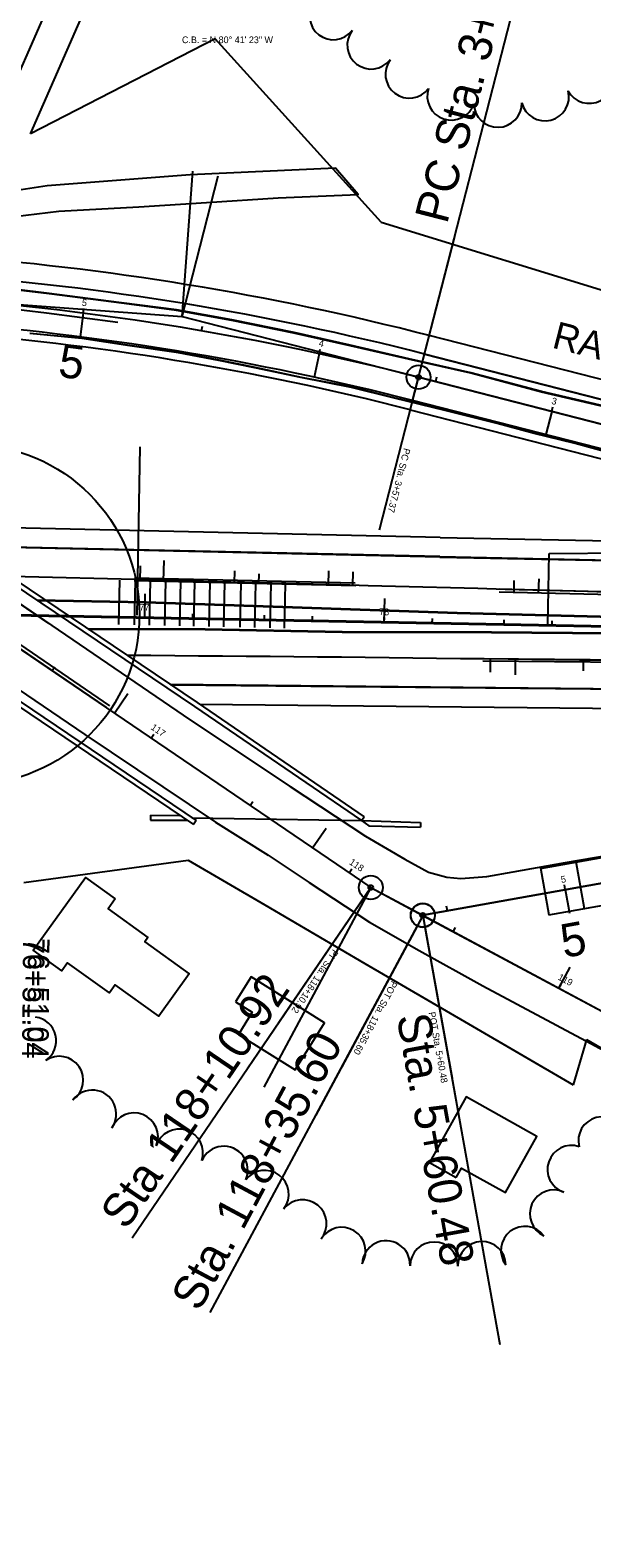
# Model space of a CAD drawing. Extents: x -25029 to 2274964, y -81170 to 687028.
# Drawn here: x -9302 to -9068, y -66405 to -65775 of the extents above; entities that cross this region are included whole.
import ezdxf

# ---------------------------------------------------------------- set-up
doc = ezdxf.new("R2010")
doc.units = 0
for name, color, linetype in [('81911BEA - RW_X_Fee_RW', 7, 'Continuous'), ('AP_X_Lights', 7, 'Continuous'), ('BD_X_Canopy', 7, 'Continuous'), ('BLDG', 7, 'Continuous'), ('BR_X_Rail_Object', 7, 'Continuous'), ('GE_X_CL_100', 7, 'Continuous'), ('GE_X_CL_20', 7, 'Continuous'), ('GK_Visualization', 7, 'Continuous'), ('MT_P_Edge_Line', 7, 'Continuous'), ('MT_P_Lane_Line', 7, 'Continuous'), ('PM_P_Stop_Line', 7, 'Continuous'), ('PV_X_EOP', 7, 'Continuous'), ('SC_Scratch18', 7, 'Continuous'), ('TREES', 7, 'Continuous')]:
    doc.layers.add(name, color=color, linetype=linetype)

msp = doc.modelspace()

# ---------------------------------------------------------------- linework, layer by layer
at = {"layer": '81911BEA - RW_X_Fee_RW'}
for p, q in [((-9273.64, -65716.41), (-9322.91, -65829.13)), ((-9302.15, -65818.45), (-9258.15, -65717.79)), ((-9225.1, -65778.83), (-9302.15, -65818.45)), ((-9155.85, -65855.36), (-9225.1, -65778.83)), ((-9155.85, -65855.36), (-8993.35, -65905.28)), ((-9304.99, -66131.09), (-9236.44, -66121.81)), ((-9070.11, -66196.63), (-9075.76, -66215.63))]:
    msp.add_line(p, q, dxfattribs=at)
for points in [[(-9236.44, -66121.81), (-9204.44, -66140.5), (-9162.64, -66164.9), (-9119.45, -66190.12), (-9075.76, -66215.63)], [(-9070.11, -66196.63), (-9021.39, -66225.08), (-8960.06, -66260.89), (-8897.54, -66297.39), (-8809.77, -66347.18)]]:
    msp.add_lwpolyline(points, dxfattribs=at)
at = {"layer": 'AP_X_Lights'}
for p, q in [((-8932.51, -65963.09), (-9137.76, -65910.42)), ((-8937.48, -65982.47), (-9142.73, -65929.8))]:
    msp.add_line(p, q, dxfattribs=at)
for radius in [1155.94, 1135.94]:
    msp.add_arc((-9425.07, -67030.09), radius, 75.60806, 85.77111, dxfattribs=at)
at = {"layer": 'BD_X_Canopy'}
for p, q in [((-9238.94, -65894.78), (-9234.45, -65834.02)), ((-9238.94, -65894.78), (-9223.87, -65836.03)), ((-9142.73, -65929.8), (-9125.17, -65861.36)), ((-9340.57, -65887.27), (-9238.94, -65894.78)), ((-9238.94, -65894.78), (-9140.24, -65920.11)), ((-9137.76, -65910.42), (-8932.51, -65963.09)), ((-9140.24, -65920.11), (-8934.99, -65972.78)), ((-9140.24, -65920.11), (-9140.24, -65920.11)), ((-9142.73, -65929.8), (-8937.48, -65982.47)), ((-9142.73, -65929.8), (-9142.73, -65929.8)), ((-9257.71, -66019.54), (-9256.39, -65949.21)), ((-9086.24, -66023.76), (-9085.68, -65993.76)), ((-9085.68, -65993.76), (-8939.59, -65992.22)), ((-9085.68, -65993.76), (-9085.68, -65993.76)), ((-9327.75, -66019.23), (-7594, -66051.77)), ((-9234.5, -66020.98), (-9234.46, -66018.98)), ((-9184.5, -66021.91), (-9184.47, -66019.91)), ((-9134.51, -66022.85), (-9134.48, -66020.85)), ((-9084.52, -66023.79), (-9084.48, -66021.79)), ((-9138.52, -66144.8), (-8743.95, -66073.82)), ((-9160.19, -66133.19), (-9211.82, -66209.11)), ((-9160.19, -66133.19), (-9204.89, -66216.58)), ((-9160.19, -66133.19), (-8846.5, -66301.34)), ((-9138.44, -66144.84), (-9183.14, -66228.24)), ((-9138.52, -66144.8), (-9122.29, -66235))]:
    msp.add_line(p, q, dxfattribs=at)
msp.add_lwpolyline([(-9137.76, -65910.42), (-9137.76, -65910.42)], dxfattribs=at)
msp.add_circle((-9327.75, -66019.23), 71.03, dxfattribs=at)
for radius in [1155.94, 1135.94]:
    msp.add_arc((-9425.07, -67030.09), radius, 75.60806, 85.77111, dxfattribs=at)
at = {"layer": 'BLDG'}
for points in [[(-9266.85, -66137.99), (-9269.82, -66142.11), (-9253.22, -66154.06), (-9254.53, -66155.88), (-9235.96, -66169.26), (-9248.7, -66186.94), (-9266.89, -66173.83), (-9269.31, -66177.19), (-9286.73, -66164.65), (-9289.11, -66167.95), (-9301.05, -66159.35), (-9279.23, -66129.07)], [(-9216.61, -66180.93), (-9209.66, -66185.29), (-9215.46, -66194.55), (-9191.8, -66209.37), (-9179.49, -66189.7), (-9210.1, -66170.53)], [(-9124.53, -66254.31), (-9122.31, -66250.35), (-9103.96, -66260.64), (-9090.84, -66237.23), (-9120.41, -66220.65), (-9135.75, -66248.02)]]:
    msp.add_lwpolyline(points, close=True, dxfattribs=at)
at = {"layer": 'BR_X_Rail_Object'}
for p, q in [((-9252.14, -66103.05), (-9252.15, -66105.05)), ((-9252.14, -66103.05), (-9239.98, -66103.07)), ((-9234.89, -66104.1), (-9164.19, -66105.21)), ((-9164.06, -66105.29), (-9162.94, -66103.64)), ((-9252.15, -66105.05), (-9237.01, -66105.07)), ((-9233.12, -66105.29), (-9234.24, -66106.94)), ((-9164.06, -66105.29), (-9139.44, -66106.06)), ((-9164.06, -66105.29), (-9161.07, -66107.39)), ((-9161.07, -66107.39), (-9139.51, -66108.06)), ((-9139.44, -66106.06), (-9139.51, -66108.06))]:
    msp.add_line(p, q, dxfattribs=at)
for points in [[(-9512.61, -65917.98), (-9327.15, -66044.08), (-9234.24, -66106.94)], [(-9511.49, -65916.33), (-9326.03, -66042.43), (-9233.12, -66105.29)], [(-9439.18, -65918.42), (-9344.59, -65982.84), (-9233.73, -66057.66), (-9164.06, -66105.29)], [(-9438.06, -65916.77), (-9343.47, -65981.19), (-9232.61, -66056.01), (-9162.94, -66103.64)]]:
    msp.add_lwpolyline(points, dxfattribs=at)
at = {"layer": 'GE_X_CL_100'}
for p, q in [((-9139, -65915.27), (-9080.43, -65687.01)), ((-9280.24, -65893.34), (-9281.51, -65903.26)), ((-9181.72, -65910.29), (-9183.84, -65920.06)), ((-8934.99, -65972.78), (-9140.24, -65920.11)), ((-9084.67, -65934.37), (-9087.16, -65944.06)), ((-9254.52, -66020.6), (-9254.33, -66010.6)), ((-9154.54, -66022.48), (-9154.35, -66012.48)), ((-9327.75, -66019.23), (-7594, -66051.77)), ((-9327.75, -66019.23), (-9160.19, -66133.19)), ((-9267.19, -66060.41), (-9261.56, -66052.14)), ((-8743.95, -66073.82), (-9138.52, -66144.8)), ((-9184.5, -66116.65), (-9178.88, -66108.38)), ((-9160.19, -66133.19), (-9138.52, -66144.8)), ((-9079, -66134.09), (-9077.23, -66143.93)), ((-9163, -66137.32), (-9259.78, -66279.63)), ((-9138.52, -66144.8), (-8993.54, -66222.51)), ((-9140.8, -66149.25), (-9227.36, -66310.73)), ((-9137.64, -66149.72), (-9106.27, -66324.09)), ((-9081.68, -66175.27), (-9076.95, -66166.46))]:
    msp.add_line(p, q, dxfattribs=at)
for centre in [(-9140.24, -65920.11), (-9160.19, -66133.19), (-9160.19, -66133.19), (-9138.52, -66144.8), (-9138.44, -66144.84)]:
    msp.add_circle(centre, 5, dxfattribs=at)
msp.add_arc((-9425.07, -67030.09), 1145.94, 75.60806, 85.77111, dxfattribs=at)
at = {"layer": 'GE_X_CL_20'}
for p, q in [((-9280.24, -65893.34), (-9279.99, -65891.35)), ((-9230.8, -65900.74), (-9230.46, -65898.77)), ((-9181.72, -65910.29), (-9181.3, -65908.33)), ((-9140.49, -65921.08), (-9156.64, -65984.03)), ((-8934.99, -65972.78), (-9140.24, -65920.11)), ((-9133.1, -65921.94), (-9132.61, -65920.01)), ((-9084.67, -65934.37), (-9084.17, -65932.43)), ((-12238.95, -65963.84), (-7122.08, -66061.19)), ((-9327.75, -66019.23), (-9160.19, -66133.19)), ((-9327.75, -66019.23), (-9160.19, -66133.19)), ((-9254.52, -66020.6), (-9254.48, -66018.6)), ((-9204.53, -66021.54), (-9204.49, -66019.54)), ((-9154.54, -66022.48), (-9154.5, -66020.48)), ((-9104.55, -66023.41), (-9104.51, -66021.42)), ((-9293.25, -66042.69), (-9292.13, -66041.03)), ((-9251.91, -66070.81), (-9250.78, -66069.15)), ((-8743.95, -66073.82), (-9138.52, -66144.8)), ((-9210.56, -66098.92), (-9209.44, -66097.27)), ((-9169.22, -66127.04), (-9168.09, -66125.39)), ((-9160.75, -66134.01), (-9198.79, -66189.95)), ((-9160.19, -66133.19), (-9138.44, -66144.84)), ((-9079, -66134.09), (-9079.35, -66132.12)), ((-9128.21, -66142.94), (-9128.56, -66140.97)), ((-9138.91, -66145.73), (-9172.34, -66208.09)), ((-9138.44, -66144.84), (-8993.54, -66222.51)), ((-9138.34, -66145.78), (-9126.28, -66212.87)), ((-9125.75, -66151.65), (-9124.8, -66149.88)), ((-9081.68, -66175.27), (-9080.73, -66173.51))]:
    msp.add_line(p, q, dxfattribs=at)
for centre in [(-9140.24, -65920.11), (-9160.19, -66133.19), (-9138.52, -66144.8), (-9138.44, -66144.84)]:
    msp.add_circle(centre, 1, dxfattribs=at)
msp.add_arc((-9425.07, -67030.09), 1145.94, 75.60806, 85.77111, dxfattribs=at)
at = {"layer": 'GK_Visualization'}
for p, q in [((-9238.87, -65894.78), (-9239.02, -65894.78)), ((-9239.01, -65894.85), (-9238.88, -65894.72)), ((-9239.01, -65894.72), (-9238.88, -65894.85)), ((-9238.94, -65894.71), (-9238.94, -65894.86)), ((-9140.16, -65920.11), (-9140.32, -65920.11)), ((-9140.31, -65920.18), (-9140.17, -65920.04)), ((-9140.31, -65920.04), (-9140.17, -65920.18)), ((-9140.24, -65920.03), (-9140.24, -65920.19)), ((-8934.99, -65972.78), (-9140.24, -65920.11)), ((-9327.75, -66019.23), (-9160.19, -66133.19)), ((-9327.75, -66019.23), (-7594, -66051.77)), ((-9160.25, -66133.25), (-9160.12, -66133.12)), ((-9160.25, -66133.12), (-9160.12, -66133.25)), ((-9160.19, -66133.19), (-9138.44, -66144.84)), ((-9138.59, -66144.87), (-9138.45, -66144.73)), ((-9138.59, -66144.73), (-9138.45, -66144.87)), ((-9138.5, -66144.91), (-9138.37, -66144.78)), ((-9138.5, -66144.78), (-9138.37, -66144.91)), ((-9138.44, -66144.84), (-8993.54, -66222.51))]:
    msp.add_line(p, q, dxfattribs=at)
msp.add_arc((-9425.07, -67030.09), 1145.94, 75.60806, 85.77111, dxfattribs=at)
msp.add_arc((-9425.07, -67030.09), 1145.94, 75.60806, 85.77111, dxfattribs=at)
at = {"layer": 'MT_P_Edge_Line'}
for p, q in [((-9302.42, -65901.66), (-9280.74, -65903.73)), ((-9280.73, -65903.73), (-9260.79, -65906.72)), ((-9260.79, -65906.72), (-9240.38, -65909.65)), ((-9240.37, -65909.65), (-9223.62, -65912.82)), ((-9223.61, -65912.82), (-9208.58, -65915.95)), ((-9208.58, -65915.95), (-9189.3, -65920.02)), ((-9189.31, -65920.02), (-9168.16, -65924.14)), ((-9168.14, -65924.14), (-9150.19, -65928.66)), ((-9150.2, -65928.66), (-9129.15, -65933.75)), ((-9129.14, -65933.75), (-9107.35, -65939.14)), ((-9107.35, -65939.14), (-9091.87, -65943.38)), ((-9091.88, -65943.38), (-9074.81, -65947.52)), ((-9074.8, -65947.52), (-9052.68, -65953.68)), ((-9131.44, -65995.27), (-9329.53, -65990.85)), ((-9131.44, -65995.27), (-9033.96, -65997.23)), ((-9299.39, -66013.1), (-9253.95, -66013.97)), ((-9253.95, -66013.97), (-9196.92, -66015.88)), ((-9196.92, -66015.88), (-9124.1, -66018.38)), ((-9124.1, -66018.38), (-9032.5, -66020.79)), ((-9229.35, -66025.53), (-9278.18, -66025.51)), ((-9172.1, -66026.68), (-9229.36, -66025.53)), ((-9109.78, -66026.88), (-9172.1, -66026.68)), ((-9059.12, -66027.22), (-9109.78, -66026.88)), ((-9243.6, -66048.34), (-9053.88, -66050.19)), ((-9089.35, -66125.23), (-9050.13, -66118.18))]:
    msp.add_line(p, q, dxfattribs=at)
for points in [[(-8930.11, -65963.87), (-8965.18, -65955.71), (-9003.64, -65946.46), (-9044.16, -65936.81), (-9088.94, -65926.35), (-9118.46, -65918.47), (-9144.38, -65912.62), (-9168.86, -65906.94), (-9192.25, -65901.72), (-9218.25, -65896.42), (-9241.32, -65892.24), (-9264.22, -65889.24), (-9294.48, -65885.33), (-9322.74, -65881.97), (-9364.11, -65877.75), (-9399.43, -65875.15), (-9441.16, -65871.61), (-9463.42, -65870.03)], [(-9265.83, -65897.2), (-9295.47, -65893.37), (-9323.63, -65890.02), (-9364.81, -65885.82), (-9400.07, -65883.22), (-9441.79, -65879.69), (-9461.91, -65878.25)]]:
    msp.add_lwpolyline(points, dxfattribs=at)
at = {"layer": 'MT_P_Lane_Line'}
for centre, radius, start, end in [((-12613.45, -195839.47), 129878.19, 88.3808911, 88.542604), ((-9421.62, -89933.19), 23897.41, 88.854661, 89.616965)]:
    msp.add_arc(centre, radius, start, end, dxfattribs=at)
at = {"layer": 'PM_P_Stop_Line'}
for p, q in [((-12236.92, -65964.61), (-7120.03, -66060.65)), ((-9408.25, -65964.06), (-9270.83, -66057.92)), ((-9405.29, -65964.35), (-9269.18, -66057.31)), ((-9335.85, -65995.04), (-9294.67, -66022.91)), ((-9246.64, -66005.31), (-9246.44, -65996.62)), ((-9258.79, -66003.92), (-9166.64, -66006.03)), ((-9256.5, -66005.09), (-9256.36, -65998.9)), ((-9217.09, -66005.99), (-9216.97, -66000.95)), ((-9206.92, -66006.22), (-9206.83, -66002.28)), ((-9177.9, -66006.88), (-9177.76, -66000.94)), ((-9167.73, -66007.11), (-9167.6, -66001.36)), ((-9265.11, -66004.89), (-9265.53, -66023.39)), ((-9258.55, -66005.04), (-9258.97, -66023.54)), ((-9258.93, -66005.03), (-9166.49, -66007.14)), ((-9252.27, -66005.18), (-9252.69, -66023.68)), ((-9245.92, -66005.33), (-9246.34, -66023.83)), ((-9239.57, -66005.47), (-9239.99, -66023.97)), ((-9233.7, -66005.61), (-9234.12, -66024.1)), ((-9227.42, -66005.75), (-9227.84, -66024.25)), ((-9221.22, -66005.89), (-9221.65, -66024.39)), ((-9214.46, -66006.05), (-9214.88, -66024.54)), ((-9208.37, -66006.19), (-9208.79, -66024.68)), ((-9201.84, -66006.33), (-9202.26, -66024.83)), ((-9195.99, -66006.47), (-9196.41, -66024.97)), ((-9106.57, -66009.69), (-9009.64, -66012.16)), ((-9106.56, -66008.52), (-9009.62, -66010.98)), ((-9100.4, -66009.85), (-9100.28, -66005.04)), ((-9090.13, -66010.11), (-9089.98, -66004.37)), ((-9113.44, -66037.53), (-9015.68, -66038.49)), ((-9113.43, -66038.57), (-9015.6, -66039.53)), ((-9110.37, -66037.56), (-9110.43, -66043.34)), ((-9099.9, -66037.66), (-9099.96, -66044.35)), ((-9071.54, -66037.94), (-9071.59, -66042.76))]:
    msp.add_line(p, q, dxfattribs=at)
at = {"layer": 'PV_X_EOP'}
for p, q in [((-9280.76, -65903.97), (-9302.44, -65901.9)), ((-8930.52, -65955.34), (-9135.77, -65902.68)), ((-9260.82, -65906.96), (-9280.76, -65903.97)), ((-9240.41, -65909.89), (-9260.82, -65906.96)), ((-9223.66, -65913.06), (-9240.41, -65909.89)), ((-9208.63, -65916.19), (-9223.66, -65913.06)), ((-9189.35, -65920.26), (-9208.63, -65916.19)), ((-9168.2, -65924.38), (-9189.35, -65920.26)), ((-9150.25, -65928.9), (-9168.2, -65924.38)), ((-9129.2, -65933.99), (-9150.25, -65928.9)), ((-9143.72, -65933.67), (-8930.55, -65988.37)), ((-9107.41, -65939.38), (-9129.2, -65933.99)), ((-9091.93, -65943.62), (-9107.41, -65939.38)), ((-9074.86, -65947.76), (-9091.93, -65943.62)), ((-9052.74, -65953.92), (-9074.86, -65947.76)), ((-9131.26, -65987.03), (-9341.78, -65982.33)), ((-9131.43, -65995.02), (-9329.52, -65990.6)), ((-9131.27, -65987.03), (-9033.79, -65988.99)), ((-9131.43, -65995.02), (-9033.95, -65996.98)), ((-9317.33, -66007.44), (-9235.41, -66063.35)), ((-9299.39, -66013.35), (-9253.95, -66014.22)), ((-9253.95, -66014.22), (-9196.92, -66016.13)), ((-9196.92, -66016.13), (-9124.1, -66018.63)), ((-9124.1, -66018.63), (-9032.5, -66021.04)), ((-9229.35, -66025.28), (-9278.18, -66025.26)), ((-9172.09, -66026.43), (-9229.35, -66025.28)), ((-9109.77, -66026.63), (-9172.09, -66026.43)), ((-9059.11, -66026.97), (-9109.77, -66026.63)), ((-9243.6, -66048.59), (-9053.89, -66050.44)), ((-9231.59, -66056.71), (-9053.96, -66058.44)), ((-9235.41, -66063.35), (-9193.82, -66091.04)), ((-9193.82, -66091.04), (-9162.38, -66111.75)), ((-9162.38, -66111.75), (-9146.03, -66121.4)), ((-9078.9, -66122.7), (-9031.31, -66114.61)), ((-9146.03, -66121.4), (-9136.1, -66126.79)), ((-9100.83, -66126.7), (-9078.9, -66122.7)), ((-9050.17, -66117.93), (-9089.39, -66124.98)), ((-9074.63, -66122.33), (-9071.09, -66142.01)), ((-9136.1, -66126.79), (-9128.5, -66128.88)), ((-9128.5, -66128.88), (-9122.58, -66129.46)), ((-9122.58, -66129.46), (-9111.79, -66128.66)), ((-9111.79, -66128.66), (-9100.83, -66126.7)), ((-9089.39, -66124.98), (-9085.85, -66144.67)), ((-9089.39, -66124.98), (-9085.85, -66144.67)), ((-9085.85, -66144.67), (-9043, -66136.96))]:
    msp.add_line(p, q, dxfattribs=at)
for points in [[(-9313.41, -65853.48), (-9290.35, -65850.69), (-9257.02, -65848.95), (-9228.81, -65847.13), (-9198.86, -65845.16), (-9165.41, -65843.77), (-9174.9, -65832.8), (-9235.52, -65835.55), (-9295.29, -65840.12), (-9313.32, -65842.99)], [(-8691.88, -65999.97), (-8728.76, -65996.39), (-8759.82, -65993.78), (-8787.54, -65990.36), (-8814.92, -65987.09), (-8835.87, -65983.46), (-8857.16, -65979.74), (-8885.64, -65973.96), (-8920.13, -65965.93), (-8965.12, -65955.46), (-9003.58, -65946.21), (-9044.1, -65936.56), (-9088.87, -65926.1), (-9118.4, -65918.22), (-9144.32, -65912.37), (-9168.8, -65906.69), (-9192.19, -65901.47), (-9218.2, -65896.17), (-9241.28, -65891.99), (-9264.18, -65888.99), (-9294.44, -65885.08), (-9322.71, -65881.72)], [(-9408.81, -65981.49), (-9279.48, -66069.33), (-9224.97, -66105.96), (-9203.06, -66119.7), (-9185.86, -66131.1), (-9160.72, -66147.63), (-9140.01, -66159.54), (-9113.37, -66174.31), (-9068.29, -66198.38), (-9014.59, -66227.26), (-8962.92, -66255.1), (-8900.57, -66288.09), (-8831.83, -66324.57), (-8782.89, -66348.68), (-8714.55, -66380.18), (-8662.07, -66404.79)]]:
    msp.add_lwpolyline(points, dxfattribs=at)
for radius in [1163.94, 1131.94]:
    msp.add_arc((-9425.07, -67030.09), radius, 75.60806, 85.77111, dxfattribs=at)
at = {"layer": 'SC_Scratch18'}
msp.add_line((-9840.34, -66009.05), (-8434.96, -66035.79), dxfattribs=at)
at = {"layer": 'TREES'}
for centre, radius, start, end in [((-9175.8, -65769.19), 9.97, 142.26427, 322.26427), ((-9160.01, -65781.41), 10, 142.26427, 322.26427), ((-9144.1, -65793.54), 10, 143.06773, 323.06773), ((-9069.01, -65795.75), 10, 208.59986, 28.59986), ((-9126.63, -65802.74), 10, 161.40286, 341.40286), ((-9087.48, -65803.04), 10, 194.4668, 14.4668), ((-9107.16, -65805.73), 10, 181.11818, 1.11818), ((-9301.48, -66197.2), 10, 304.29986, 82.15282), ((-9290.18, -66213.7), 10, 304.47481, 124.47481), ((-9276.41, -66227.79), 10, 324.25674, 144.25674), ((-9259, -66237.34), 10, 338.23527, 158.23527), ((-9063.57, -66238.94), 10, 14.60446, 194.60446), ((-9240.2, -66244.11), 10, 342.12688, 162.12688), ((-9221.54, -66251.25), 10, 336.01847, 156.01847), ((-9076.46, -66250.94), 10, 71.30012, 251.30012), ((-9204.41, -66261.32), 10, 323.079, 143.07899), ((-9083.81, -66269.51), 10, 65.50291, 245.50291), ((-9188.65, -66273.62), 10, 320.9766, 140.9766), ((-9095.88, -66284.7), 10, 37.53501, 217.53501), ((-9172.33, -66285.11), 10, 328.71563, 148.71563), ((-9153.8, -66290.73), 10, 357.56881, 177.56881), ((-9133.81, -66291.25), 10, 359.41895, 179.41895), ((-9113.81, -66291.07), 10, 1.60219, 181.60219)]:
    msp.add_arc(centre, radius, start, end, dxfattribs=at)

# ---------------------------------------------------------------- texts
at = {"layer": 'GE_X_CL_100'}
for s, height, rotation, p in [('PC Sta. 3+57.37', 14, 75.60806, (-9128.4, -65856.5)), ('RAMP NO. 1', 11.34, 345.60806, (-9084.99, -65907.66)), ('5', 14, 352.73941, (-9291.04, -65919.86)), ('5', 14, 10.19806, (-9079.59, -66162.66)), ('Sta 118+10.92', 14, 55.78031, (-9262.27, -66276.67)), ('Sta. 5+60.48', 14, 280.19806, (-9149.45, -66187.05)), ('Sta. 118+35.60', 14, 61.80667, (-9231.77, -66310.76))]:
    msp.add_text(s, height=height, rotation=rotation, dxfattribs=at).set_placement(p)
at = {"layer": 'GE_X_CL_20'}
msp.add_text('C.B. = N 80%%d 41\' 23" W', height=2.8, dxfattribs=at).set_placement((-9239, -65780.6))
msp.add_text('C.B. = N 80%%d 41\' 23" W', height=2.8, dxfattribs=at).set_placement((-9239, -65780.6))
for s, height, rotation, p in [('5', 2.8, 352.73941, (-9280.92, -65890.23)), ('4', 2.8, 347.73951, (-9182.1, -65907.13)), ('3', 2.8, 345.60806, (-9084.97, -65931.2)), ('PC Sta. 3+57.37', 2.8, 255.60806, (-9146.34, -65949.52)), ('77', 2.8, 358.9247, (-9256.79, -66017.56)), ('78', 2.8, 358.9247, (-9156.69, -66019.44)), ('117', 2.8, 325.78031, (-9252.25, -66066.94)), ('118', 2.8, 325.78031, (-9169.46, -66123.25)), ('5', 2.8, 10.19806, (-9080.58, -66131.33)), ('76+51.04', 8.96, 269.48863, (-9305.3, -66154.23)), ('PI  Sta. 118+10.92', 2.8, 235.78031, (-9175.9, -66158.78)), ('POT Sta. 118+35.60', 2.8, 241.80667, (-9151.38, -66171.95)), ('119', 2.8, 331.80667, (-9082.36, -66171.5)), ('POT Sta. 5+60.48', 2.8, 280.19806, (-9136.11, -66185.41))]:
    msp.add_text(s, height=height, rotation=rotation, dxfattribs=at).set_placement(p)
at = {"layer": 'GK_Visualization'}
for s, p in [('69', (-9238.94, -65894.78)), ('68', (-9140.24, -65920.11)), ('79', (-9160.19, -66133.19)), ('78', (-9138.52, -66144.8)), ('80', (-9138.44, -66144.84))]:
    msp.add_text(s, height=0.14, dxfattribs=at).set_placement(p)
at = {"layer": 'PM_P_Stop_Line'}
msp.add_text('76+51.04', height=8.96, rotation=269.50333, dxfattribs=at).set_placement((-9303.22, -66154.25))

doc.saveas('drawing.dxf')
